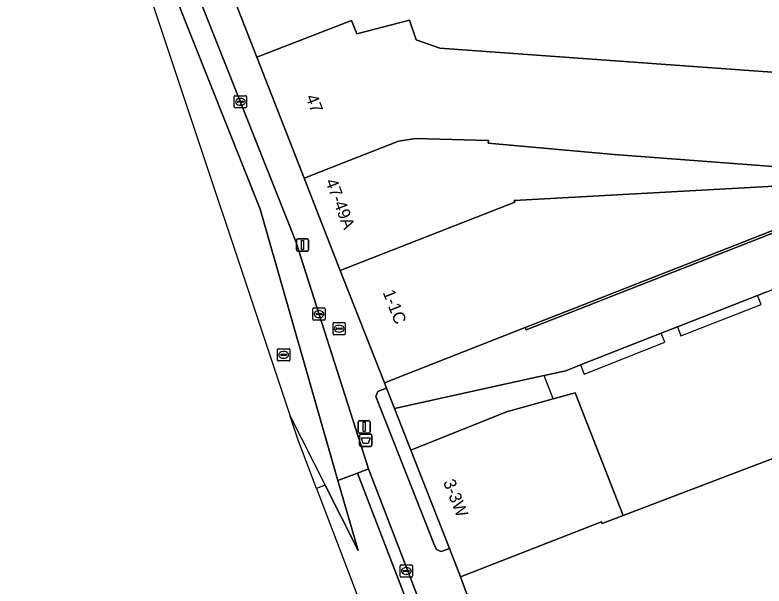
# Model space of a CAD drawing. Extents: x 160856 to 161310, y 384024 to 384878.
# Drawn here: x 160864.5 to 160925.8, y 384746.6 to 384793.3 of the extents above; entities that cross this region are included whole.
import ezdxf

# ---------------------------------------------------------------- set-up
doc = ezdxf.new("R2010")
doc.units = 0
for name, color, linetype in [('IMGEO_Afvalbak', 7, 'Continuous'), ('IMGEO_Brandkraan', 7, 'Continuous'), ('IMGEO_Erf', 7, 'Continuous'), ('IMGEO_Fietspad_gesloten', 7, 'Continuous'), ('IMGEO_Fietspad_open', 7, 'Continuous'), ('IMGEO_Kolk', 7, 'Continuous'), ('IMGEO_Lichtmast', 7, 'Continuous'), ('IMGEO_Pand', 7, 'Continuous'), ('IMGEO_Pand_nummerreeks', 7, 'Continuous'), ('IMGEO_Pand_overbouw', 7, 'Continuous'), ('IMGEO_Rijbaan_lokaal_gesloten', 7, 'Continuous'), ('IMGEO_Rioolput', 7, 'Continuous'), ('IMGEO_Voetpad_open', 7, 'Continuous')]:
    doc.layers.add(name, color=color, linetype=linetype)

msp = doc.modelspace()

# ---------------------------------------------------------------- linework, layer by layer
at = {"layer": 'IMGEO_Afvalbak'}
for p, q in [((160892.66, 384758.115), (160892.66, 384758.915)), ((160892.66, 384758.915), (160892.66, 384758.115)), ((160892.76, 384759.015), (160893.55, 384759.015)), ((160893.55, 384759.015), (160892.76, 384759.015)), ((160893.65, 384758.915), (160893.65, 384758.115)), ((160893.65, 384758.115), (160893.65, 384758.915)), ((160893.55, 384758.015), (160892.76, 384758.015)), ((160892.76, 384758.015), (160893.55, 384758.015))]:
    msp.add_line(p, q, dxfattribs=at)
msp.add_lwpolyline([(160892.803, 384758.729), (160893.507, 384758.729), (160893.358, 384758.259), (160892.952, 384758.259), (160892.803, 384758.729)], dxfattribs=at)
for centre, start, end in [((160892.76, 384758.915), 90, 180), ((160892.76, 384758.915), 90, 180), ((160893.55, 384758.915), 0, 90), ((160893.55, 384758.915), 360, 90), ((160892.76, 384758.115), 180, 270), ((160892.76, 384758.115), 180, 270), ((160893.55, 384758.115), 270, 0), ((160893.55, 384758.115), 270, 0)]:
    msp.add_arc(centre, 0.1, start, end, dxfattribs=at)
at = {"layer": 'IMGEO_Brandkraan'}
for p, q in [((160890.48, 384767.231), (160890.48, 384768.083)), ((160890.555, 384768.157), (160891.407, 384768.157)), ((160891.481, 384768.083), (160891.481, 384767.231)), ((160890.739, 384767.651), (160890.739, 384767.663)), ((160891.177, 384767.614), (160890.779, 384767.614)), ((160890.782, 384767.7), (160891.18, 384767.7)), ((160890.968, 384767.937), (160890.993, 384767.937)), ((160891.223, 384767.663), (160891.223, 384767.651)), ((160891.407, 384767.157), (160890.555, 384767.157)), ((160890.991, 384767.377), (160890.966, 384767.377))]:
    msp.add_line(p, q, dxfattribs=at)
for points in [[(160890.48, 384767.231), (160890.48, 384768.083)], [(160890.555, 384768.157), (160891.407, 384768.157)], [(160891.481, 384768.083), (160891.481, 384767.231)], [(160891.407, 384767.157), (160890.555, 384767.157)]]:
    msp.add_lwpolyline(points, dxfattribs=at)
for centre, radius, start, end in [((160890.557, 384768.081), 0.0765, 91.55205, 178.44795), ((160890.557, 384768.081), 0.0765, 91.55205, 178.44795), ((160891.405, 384768.081), 0.0765, 1.55205, 88.44795), ((160891.405, 384768.081), 0.0765, 1.55205, 88.44795), ((160890.779, 384767.66), 0.0403, 85.87752, 175.75265), ((160890.776, 384767.65), 0.0366, 178.93798, 274.71019), ((160891.18, 384767.657), 0.043, 264.86636, 352.45326), ((160891.184, 384767.662), 0.0386, 1.73085, 96.63898), ((160890.557, 384767.233), 0.0765, 181.55205, 268.44795), ((160890.557, 384767.233), 0.0765, 181.55205, 268.44795), ((160891.405, 384767.233), 0.0765, 271.55205, 358.44795), ((160891.405, 384767.233), 0.0765, 271.55205, 358.44795)]:
    msp.add_arc(centre, radius, start, end, dxfattribs=at)
for centre, major_axis, ratio, start_param, end_param in [((160890.967, 384767.657), (-0.387, 0.002), 0.722429, 4.712389, 7.853982), ((160890.992, 384767.657), (-0.39, 0.002), 0.717154, 1.570796, 4.712389)]:
    msp.add_ellipse(centre, major_axis=major_axis, ratio=ratio, start_param=start_param, end_param=end_param, dxfattribs=at)
at = {"layer": 'IMGEO_Erf'}
msp.add_lwpolyline([(160928.344, 384776.208), (160928.271, 384776.393), (160908.938, 384768.822), (160906.213, 384767.75), (160906.29, 384767.554)], close=True, dxfattribs=at)
msp.add_lwpolyline([(160925.981, 384770.675), (160925.233, 384770.381), (160918.665, 384767.801), (160917.348, 384767.283), (160910.742, 384764.688), (160909.527, 384764.211), (160907.755, 384763.82), (160907.244, 384763.707), (160895.512, 384761.126), (160896.845, 384757.724), (160904.828, 384760.892), (160904.966, 384760.93), (160908.505, 384761.907), (160910.287, 384762.399), (160914.236, 384752.377), (160917.89, 384753.764), (160933.141, 384759.554)], dxfattribs=at)
at = {"layer": 'IMGEO_Fietspad_gesloten'}
msp.add_lwpolyline([(160952.428, 384599.868), (160937.604, 384638.593), (160892.484, 384755.839), (160890.883, 384755.238), (160892.527, 384749.494), (160889.824, 384754.841), (160889.132, 384754.582), (160951.015, 384592.51), (160969.346, 384573.161), (160977.866, 384562.895)], dxfattribs=at)
at = {"layer": 'IMGEO_Fietspad_open'}
msp.add_lwpolyline([(160921.747, 384682.423), (160893.385, 384756.183), (160892.484, 384755.839), (160937.604, 384638.593), (160952.428, 384599.868)], dxfattribs=at)
at = {"layer": 'IMGEO_Kolk'}
for p, q in [((160882.401, 384785.798), (160882.401, 384786.65)), ((160882.476, 384786.724), (160883.328, 384786.724)), ((160882.889, 384786.504), (160882.914, 384786.504)), ((160883.402, 384786.65), (160883.402, 384785.798)), ((160882.66, 384786.218), (160882.66, 384786.23)), ((160883.098, 384786.181), (160882.7, 384786.181)), ((160882.703, 384786.267), (160883.101, 384786.267)), ((160882.912, 384785.944), (160882.887, 384785.944)), ((160883.144, 384786.23), (160883.144, 384786.218)), ((160883.328, 384785.724), (160882.476, 384785.724)), ((160888.911, 384769.351), (160889.763, 384769.351)), ((160888.836, 384768.425), (160888.836, 384769.277)), ((160889.095, 384768.845), (160889.095, 384768.857)), ((160889.533, 384768.808), (160889.135, 384768.808)), ((160889.138, 384768.894), (160889.536, 384768.894)), ((160889.324, 384769.131), (160889.349, 384769.131)), ((160889.579, 384768.857), (160889.579, 384768.845)), ((160889.837, 384769.277), (160889.837, 384768.425)), ((160889.763, 384768.351), (160888.911, 384768.351)), ((160889.347, 384768.571), (160889.322, 384768.571)), ((160895.978, 384747.398), (160895.978, 384748.25)), ((160896.053, 384748.324), (160896.905, 384748.324)), ((160896.237, 384747.818), (160896.237, 384747.83)), ((160896.28, 384747.867), (160896.678, 384747.867)), ((160896.466, 384748.104), (160896.491, 384748.104)), ((160896.721, 384747.83), (160896.721, 384747.818)), ((160896.979, 384748.25), (160896.979, 384747.398)), ((160896.905, 384747.324), (160896.053, 384747.324)), ((160896.675, 384747.781), (160896.277, 384747.781)), ((160896.489, 384747.544), (160896.464, 384747.544))]:
    msp.add_line(p, q, dxfattribs=at)
for points in [[(160882.401, 384785.798), (160882.401, 384786.65)], [(160882.476, 384786.724), (160883.328, 384786.724)], [(160883.402, 384786.65), (160883.402, 384785.798)], [(160883.328, 384785.724), (160882.476, 384785.724)], [(160888.911, 384769.351), (160889.763, 384769.351)], [(160888.836, 384768.425), (160888.836, 384769.277)], [(160889.837, 384769.277), (160889.837, 384768.425)], [(160889.763, 384768.351), (160888.911, 384768.351)], [(160895.978, 384747.398), (160895.978, 384748.25)], [(160896.053, 384748.324), (160896.905, 384748.324)], [(160896.979, 384748.25), (160896.979, 384747.398)], [(160896.905, 384747.324), (160896.053, 384747.324)]]:
    msp.add_lwpolyline(points, dxfattribs=at)
for centre, radius, start, end in [((160882.478, 384786.648), 0.0765, 91.55205, 178.44795), ((160882.478, 384786.648), 0.0765, 91.55205, 178.44795), ((160883.326, 384786.648), 0.0765, 1.55205, 88.44795), ((160883.326, 384786.648), 0.0765, 1.55205, 88.44795), ((160882.7, 384786.227), 0.0403, 85.87752, 175.75265), ((160882.697, 384786.217), 0.0366, 178.93798, 274.71019), ((160883.101, 384786.224), 0.043, 264.86636, 352.45326), ((160883.105, 384786.229), 0.0386, 1.73085, 96.63898), ((160882.478, 384785.8), 0.0765, 181.55205, 268.44795), ((160882.478, 384785.8), 0.0765, 181.55205, 268.44795), ((160883.326, 384785.8), 0.0765, 271.55205, 358.44795), ((160883.326, 384785.8), 0.0765, 271.55205, 358.44795), ((160888.913, 384769.275), 0.0765, 91.55205, 178.44795), ((160888.913, 384769.275), 0.0765, 91.55205, 178.44795), ((160889.761, 384769.275), 0.0765, 1.55205, 88.44795), ((160889.761, 384769.275), 0.0765, 1.55205, 88.44795), ((160889.135, 384768.854), 0.0403, 85.87752, 175.75265), ((160889.132, 384768.844), 0.0366, 178.93798, 274.71019), ((160889.536, 384768.851), 0.043, 264.86636, 352.45326), ((160889.54, 384768.856), 0.0386, 1.73085, 96.63898), ((160888.913, 384768.427), 0.0765, 181.55205, 268.44795), ((160888.913, 384768.427), 0.0765, 181.55205, 268.44795), ((160889.761, 384768.427), 0.0765, 271.55205, 358.44795), ((160889.761, 384768.427), 0.0765, 271.55205, 358.44795), ((160896.055, 384748.248), 0.0765, 91.55205, 178.44795), ((160896.055, 384748.248), 0.0765, 91.55205, 178.44795), ((160896.277, 384747.827), 0.0403, 85.87752, 175.75265), ((160896.682, 384747.829), 0.0386, 1.73085, 96.63898), ((160896.903, 384748.248), 0.0765, 1.55205, 88.44795), ((160896.903, 384748.248), 0.0765, 1.55205, 88.44795), ((160896.055, 384747.4), 0.0765, 181.55205, 268.44795), ((160896.055, 384747.4), 0.0765, 181.55205, 268.44795), ((160896.274, 384747.817), 0.0366, 178.93798, 274.71019), ((160896.678, 384747.824), 0.043, 264.86636, 352.45326), ((160896.903, 384747.4), 0.0765, 271.55205, 358.44795), ((160896.903, 384747.4), 0.0765, 271.55205, 358.44795)]:
    msp.add_arc(centre, radius, start, end, dxfattribs=at)
for centre, major_axis, ratio, start_param, end_param in [((160882.888, 384786.224), (-0.387, 0.002), 0.722429, 4.712389, 7.853982), ((160882.913, 384786.224), (-0.39, 0.002), 0.717154, 1.570796, 4.712389), ((160889.323, 384768.851), (-0.387, 0.002), 0.722429, 4.712389, 7.853982), ((160889.348, 384768.851), (-0.39, 0.002), 0.717154, 1.570796, 4.712389), ((160896.465, 384747.824), (-0.387, 0.002), 0.722429, 4.712389, 7.853982), ((160896.49, 384747.824), (-0.39, 0.002), 0.717154, 1.570796, 4.712389)]:
    msp.add_ellipse(centre, major_axis=major_axis, ratio=ratio, start_param=start_param, end_param=end_param, dxfattribs=at)
at = {"layer": 'IMGEO_Lichtmast'}
for p, q in [((160887.493, 384774.1), (160887.493, 384774.9)), ((160887.493, 384774.9), (160887.493, 384774.1)), ((160887.593, 384775), (160888.383, 384775)), ((160888.383, 384775), (160887.593, 384775)), ((160888.483, 384774.9), (160888.483, 384774.1)), ((160888.483, 384774.1), (160888.483, 384774.9)), ((160888.383, 384774), (160887.593, 384774)), ((160887.593, 384774), (160888.383, 384774)), ((160892.63, 384760.115), (160893.42, 384760.115)), ((160893.42, 384760.115), (160892.63, 384760.115)), ((160892.53, 384759.215), (160892.53, 384760.015)), ((160892.53, 384760.015), (160892.53, 384759.215)), ((160893.52, 384760.015), (160893.52, 384759.215)), ((160893.52, 384759.215), (160893.52, 384760.015)), ((160893.42, 384759.115), (160892.63, 384759.115)), ((160892.63, 384759.115), (160893.42, 384759.115))]:
    msp.add_line(p, q, dxfattribs=at)
for points in [[(160887.913, 384774.875), (160888.063, 384774.875), (160888.063, 384774.125), (160887.913, 384774.125), (160887.913, 384774.875)], [(160892.95, 384759.99), (160893.1, 384759.99), (160893.1, 384759.24), (160892.95, 384759.24), (160892.95, 384759.99)]]:
    msp.add_lwpolyline(points, dxfattribs=at)
for centre, start, end in [((160887.593, 384774.9), 90, 180), ((160887.593, 384774.9), 90, 180), ((160888.383, 384774.9), 0, 90), ((160888.383, 384774.9), 360, 90), ((160887.593, 384774.1), 180, 270), ((160887.593, 384774.1), 180, 270), ((160888.383, 384774.1), 270, 0), ((160888.383, 384774.1), 270, 0), ((160892.63, 384760.015), 90, 180), ((160892.63, 384760.015), 90, 180), ((160893.42, 384760.015), 0, 90), ((160893.42, 384760.015), 360, 90), ((160892.63, 384759.215), 180, 270), ((160892.63, 384759.215), 180, 270), ((160893.42, 384759.215), 270, 0), ((160893.42, 384759.215), 270, 0)]:
    msp.add_arc(centre, 0.1, start, end, dxfattribs=at)
at = {"layer": 'IMGEO_Pand'}
for points in [[(160881.386, 384797.201), (160884.249, 384789.865), (160891.991, 384792.888), (160892.427, 384791.772), (160896.734, 384792.911), (160897.291, 384791.284), (160899.216, 384790.615), (160955.868, 384786.532), (160956.275, 384793.744), (160953.576, 384795.276), (160924.223, 384796.935), (160924.302, 384798.324), (160908.857, 384799.197), (160889.13, 384800.22)], [(160955.868, 384786.532), (160899.216, 384790.615), (160897.291, 384791.284), (160896.734, 384792.911), (160892.427, 384791.772), (160891.991, 384792.888), (160884.249, 384789.865), (160886.698, 384783.587), (160888.107, 384779.977), (160895.85, 384782.999), (160897.231, 384783.205), (160903.192, 384783.06), (160903.173, 384782.843), (160913.481, 384781.919), (160931.217, 384780.561), (160936.229, 384780.397), (160955.46, 384779.316)], [(160931.217, 384780.561), (160913.481, 384781.919), (160903.173, 384782.843), (160903.192, 384783.06), (160897.231, 384783.205), (160895.85, 384782.999), (160888.107, 384779.977), (160891.057, 384772.417), (160905.357, 384777.997), (160905.302, 384778.139), (160931.05, 384779.574)], [(160928.271, 384776.393), (160932.066, 384777.864), (160933.11, 384778.269), (160936.1, 384778.101), (160936.229, 384780.397), (160931.217, 384780.561), (160931.05, 384779.574), (160905.302, 384778.139), (160905.357, 384777.997), (160891.057, 384772.417), (160894.682, 384763.213), (160906.213, 384767.75), (160908.938, 384768.822)], [(160940.058, 384777.188), (160932.066, 384777.864), (160928.271, 384776.393), (160928.344, 384776.208), (160906.29, 384767.554), (160906.213, 384767.75), (160894.682, 384763.213), (160894.854, 384762.781), (160895.512, 384761.126), (160907.244, 384763.707), (160907.755, 384763.82), (160909.527, 384764.211), (160910.742, 384764.688), (160917.348, 384767.283), (160918.665, 384767.801), (160925.233, 384770.381), (160925.981, 384770.675), (160928.408, 384771.628), (160930.823, 384765.466), (160932.336, 384766.06), (160942.068, 384769.876)], [(160949.481, 384748.048), (160945.396, 384764.217), (160943.796, 384763.605), (160943.769, 384763.705), (160933.141, 384759.554), (160917.89, 384753.764), (160914.236, 384752.377), (160912.501, 384751.718), (160912.447, 384751.855), (160900.915, 384747.341), (160901.332, 384746.227), (160901.445, 384745.94), (160902.333, 384745.503), (160903.382, 384744.987), (160904.378, 384745.364), (160905.955, 384741.304), (160909.277, 384732.755), (160914.414, 384719.534), (160912.528, 384718.769), (160913.025, 384717.51), (160913.036, 384716.255), (160913.229, 384715.759), (160953.769, 384731.511)], [(160910.287, 384762.399), (160908.505, 384761.907), (160904.966, 384760.93), (160904.828, 384760.892), (160896.845, 384757.724), (160900.002, 384749.671), (160900.915, 384747.341), (160912.447, 384751.855), (160912.501, 384751.718), (160914.236, 384752.377)]]:
    msp.add_lwpolyline(points, close=True, dxfattribs=at)
at = {"layer": 'IMGEO_Pand_overbouw'}
for points in [[(160918.665, 384767.801), (160918.951, 384767.068), (160925.526, 384769.634), (160925.233, 384770.381)], [(160910.742, 384764.688), (160911.034, 384763.943), (160917.641, 384766.538), (160917.348, 384767.283)], [(160908.505, 384761.907), (160907.755, 384763.82), (160907.244, 384763.707), (160895.512, 384761.126), (160896.845, 384757.724), (160904.828, 384760.892), (160904.966, 384760.93)]]:
    msp.add_lwpolyline(points, close=True, dxfattribs=at)
at = {"layer": 'IMGEO_Rijbaan_lokaal_gesloten'}
for points in [[(160869.019, 384828.851), (160864.45, 384828.072), (160886.966, 384760.496)], [(160873.052, 384806.007), (160874.067, 384803.366), (160876.212, 384798.286), (160884.531, 384777.436), (160890.883, 384755.238), (160892.484, 384755.839), (160893.385, 384756.183), (160887.436, 384774.8), (160875.191, 384805.653)], [(160886.966, 384760.496), (160889.824, 384754.841), (160892.527, 384749.494), (160890.883, 384755.238), (160884.531, 384777.436), (160876.212, 384798.286), (160874.067, 384803.366), (160873.052, 384806.007)], [(160886.966, 384760.496), (160889.824, 384754.841), (160889.132, 384754.582), (160887.597, 384758.602), (160886.966, 384760.496)]]:
    msp.add_lwpolyline(points, dxfattribs=at)
at = {"layer": 'IMGEO_Rioolput'}
for p, q in [((160885.945, 384765.088), (160885.945, 384765.94)), ((160886.02, 384766.014), (160886.872, 384766.014)), ((160886.433, 384765.794), (160886.458, 384765.794)), ((160886.946, 384765.94), (160886.946, 384765.088)), ((160886.872, 384765.014), (160886.02, 384765.014)), ((160886.204, 384765.508), (160886.204, 384765.52)), ((160886.642, 384765.471), (160886.244, 384765.471)), ((160886.247, 384765.557), (160886.645, 384765.557)), ((160886.456, 384765.234), (160886.431, 384765.234)), ((160886.688, 384765.52), (160886.688, 384765.508))]:
    msp.add_line(p, q, dxfattribs=at)
for points in [[(160885.945, 384765.088), (160885.945, 384765.94)], [(160886.02, 384766.014), (160886.872, 384766.014)], [(160886.946, 384765.94), (160886.946, 384765.088)], [(160886.872, 384765.014), (160886.02, 384765.014)]]:
    msp.add_lwpolyline(points, dxfattribs=at)
for centre, radius, start, end in [((160886.022, 384765.938), 0.0765, 91.55205, 178.44795), ((160886.022, 384765.938), 0.0765, 91.55205, 178.44795), ((160886.87, 384765.938), 0.0765, 1.55205, 88.44795), ((160886.87, 384765.938), 0.0765, 1.55205, 88.44795), ((160886.022, 384765.09), 0.0765, 181.55205, 268.44795), ((160886.022, 384765.09), 0.0765, 181.55205, 268.44795), ((160886.244, 384765.517), 0.0403, 85.87752, 175.75265), ((160886.241, 384765.507), 0.0366, 178.93798, 274.71019), ((160886.645, 384765.514), 0.043, 264.86636, 352.45326), ((160886.649, 384765.519), 0.0386, 1.73085, 96.63898), ((160886.87, 384765.09), 0.0765, 271.55205, 358.44795), ((160886.87, 384765.09), 0.0765, 271.55205, 358.44795)]:
    msp.add_arc(centre, radius, start, end, dxfattribs=at)
for centre, major_axis, ratio, start_param, end_param in [((160886.432, 384765.514), (-0.387, 0.002), 0.722429, 4.712389, 7.853982), ((160886.457, 384765.514), (-0.39, 0.002), 0.717154, 1.570796, 4.712389)]:
    msp.add_ellipse(centre, major_axis=major_axis, ratio=ratio, start_param=start_param, end_param=end_param, dxfattribs=at)
at = {"layer": 'IMGEO_Voetpad_open'}
for points in [[(160900.915, 384747.341), (160900.002, 384749.671), (160899.318, 384749.406), (160898.94, 384749.571), (160898.771, 384750), (160893.997, 384762.116), (160894.161, 384762.507), (160894.854, 384762.781), (160894.682, 384763.213), (160891.057, 384772.417), (160888.107, 384779.977), (160886.698, 384783.587), (160884.249, 384789.865), (160881.386, 384797.201), (160878.06, 384805.492), (160876.56, 384809.138), (160874.238, 384808.841)], [(160875.191, 384805.653), (160887.436, 384774.8), (160893.385, 384756.183), (160921.747, 384682.423), (160925.586, 384683.954), (160923.413, 384689.547), (160919.502, 384699.614), (160919.422, 384699.819), (160913.229, 384715.759), (160913.036, 384716.255), (160913.025, 384717.51), (160912.528, 384718.769), (160914.414, 384719.534), (160909.277, 384732.755), (160905.955, 384741.304), (160904.378, 384745.364), (160903.382, 384744.987), (160902.333, 384745.503), (160901.445, 384745.94), (160901.332, 384746.227), (160900.915, 384747.341)]]:
    msp.add_lwpolyline(points, dxfattribs=at)
msp.add_lwpolyline([(160896.845, 384757.724), (160895.512, 384761.126), (160894.854, 384762.781), (160894.161, 384762.507), (160893.997, 384762.116), (160898.771, 384750), (160898.94, 384749.571), (160899.318, 384749.406), (160900.002, 384749.671)], close=True, dxfattribs=at)

# ---------------------------------------------------------------- texts
at = {"layer": 'IMGEO_Pand_nummerreeks'}
for s, rotation, p in [('47', 291.31382, (160888.225, 384786.607)), ('47-49A', 291.11901, (160889.832, 384779.711)), ('1-1C', 291.3883, (160894.537, 384770.624)), ('3-3W', 291.40549, (160899.482, 384755.106))]:
    msp.add_text(s, height=1, rotation=rotation, dxfattribs=at).set_placement(p)

doc.saveas('drawing.dxf')
